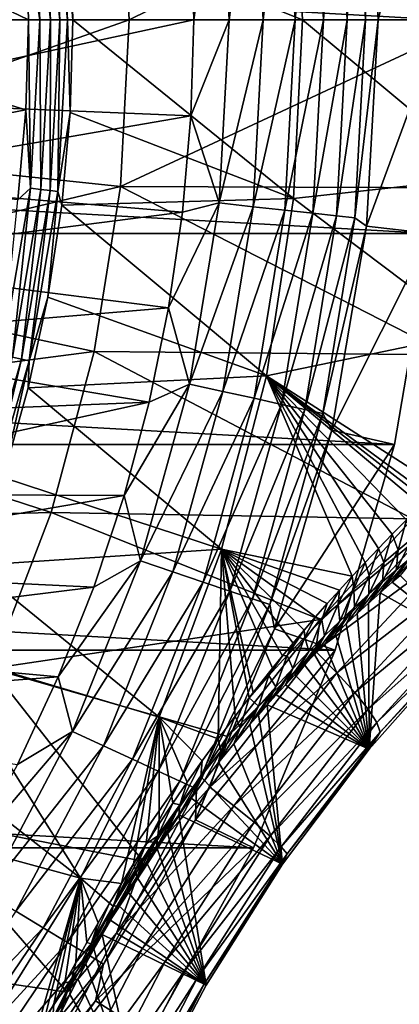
# Model space of a CAD drawing. Header units: metres. Extents: x -101 to 101, y -261 to 23.
# Tile 255 of 287: x 92 to 96, y -10 to 0. Entities that reach past the tile are written whole.
import ezdxf

# ---------------------------------------------------------------- set-up
doc = ezdxf.new("R2010")
doc.units = ezdxf.units.M
doc.layers.add('solid_505151_K2442K1000C34', color=7, linetype='CONTINUOUS')

msp = doc.modelspace()

# ---------------------------------------------------------------- linework, layer by layer
at = {"layer": 'solid_505151_K2442K1000C34'}
for points in [[(56.5, 0, -4), (56.625755, 2.239277, -4), (96.5, 0, -4)], [(56.625755, 2.239277, -4), (96.374245, 2.239277, -4), (96.5, 0, -4)], [(96.374245, 2.239277, -4), (95.703888, 2.163758, -1.482362), (95.825401, 0, -1.482362)], [(96.374245, 2.239277, -4), (95.825401, 0, -1.482362), (96.5, 0, -4)], [(95.391129, 2.054534, -0.812059), (95.502525, 0, -0.812059), (95.582962, 2.075397, -1.132233)], [(95.502525, 0, -0.812059), (95.695488, 0, -1.132233), (95.582962, 2.075397, -1.132233)], [(95.703888, 2.163758, -1.482362), (95.582962, 2.075397, -1.132233), (95.695488, 0, -1.132233)], [(95.703888, 2.163758, -1.482362), (95.695488, 0, -1.132233), (95.825401, 0, -1.482362)], [(94.516602, 1.959424, -0.137706), (94.622841, 0, -0.137706), (94.848473, 1.995516, -0.305955)], [(94.622841, 0, -0.137706), (94.956665, 0, -0.305955), (94.848473, 1.995516, -0.305955)], [(94.848473, 1.995516, -0.305955), (94.956665, 0, -0.305955), (95.14341, 2.027593, -0.533388)], [(94.956665, 0, -0.305955), (95.253349, 0, -0.533388), (95.14341, 2.027593, -0.533388)], [(95.14341, 2.027593, -0.533388), (95.253349, 0, -0.533388), (95.391129, 2.054534, -0.812059)], [(95.253349, 0, -0.533388), (95.502525, 0, -0.812059), (95.391129, 2.054534, -0.812059)], [(94.93895, 1.875058, 66.448959), (95.034042, 0, 66.448959), (92.596863, 0.973678, 59.914131)], [(93.864258, 1.009006), (93.893547, 0), (94.159401, 1.920576, -0.03452)], [(93.893547, 0), (94.263535, 0, -0.03452), (94.159401, 1.920576, -0.03452)], [(94.159401, 1.920576, -0.03452), (94.263535, 0, -0.03452), (94.516602, 1.959424, -0.137706)], [(94.263535, 0, -0.03452), (94.622841, 0, -0.137706), (94.516602, 1.959424, -0.137706)], [(94.93895, 1.875058, 66.448959), (97.075981, 0, 73.114449), (95.034042, 0, 66.448959)], [(97.009872, 1.648108, 73.114449), (97.075981, 0, 73.114449), (94.93895, 1.875058, 66.448959)], [(92.180763, 1.766798, 59.614094), (92.279984, 0, 59.614094), (92.133514, 0.946082, 59.599998)], [(92.291397, 1.779263, 59.655628), (92.391319, 0, 59.655628), (92.180763, 1.766798, 59.614094)], [(92.180763, 1.766798, 59.614094), (92.391319, 0, 59.655628), (92.279984, 0, 59.614094)], [(92.389168, 1.790279, 59.722267), (92.489708, 0, 59.722267), (92.291397, 1.779263, 59.655628)], [(92.291397, 1.779263, 59.655628), (92.489708, 0, 59.722267), (92.391319, 0, 59.655628)], [(92.468544, 1.799223, 59.810238), (92.569588, 0, 59.810238), (92.389168, 1.790279, 59.722267)], [(92.389168, 1.790279, 59.722267), (92.569588, 0, 59.810238), (92.489708, 0, 59.722267)], [(92.468544, 1.799223, 59.810238), (92.596863, 0.973678, 59.914131), (92.626282, 0, 59.914131)], [(92.468544, 1.799223, 59.810238), (92.626282, 0, 59.914131), (92.569588, 0, 59.810238)], [(96.800148, 1.76347, 104.159546), (93.124519, 1.747308, 105.622948), (93.216095, 0, 105.622948)], [(96.800148, 1.76347, 104.159546), (93.216095, 0, 105.622948), (96.876595, 0, 104.159546)], [(93.124519, 1.747308, 105.622948), (89.38073, 1.353819, 106.793419), (89.451675, 0, 106.793419)], [(93.124519, 1.747308, 105.622948), (89.451675, 0, 106.793419), (93.216095, 0, 105.622948)], [(92.162109, 0, 59.599998), (89, 0, 59.599998), (88.901428, 1.566701, 59.599998)], [(92.133514, 0.946082, 59.599998), (92.162109, 0, 59.599998), (88.901428, 1.566701, 59.599998)], [(93.864258, 1.009006), (89.973358, 0.847684), (90, 0)], [(93.864258, 1.009006), (90, 0), (93.893547, 0)], [(92.279984, 0, 59.614094), (92.162109, 0, 59.599998), (92.133514, 0.946082, 59.599998)], [(92.596863, 0.973678, 59.914131), (95.034042, 0, 66.448959), (92.626282, 0, 59.914131)], [(96.374245, -2.239277, -4), (56.5, 0, -4), (96.5, 0, -4)], [(96.374245, -2.239277, -4), (56.625755, -2.239277, -4), (56.5, 0, -4)], [(92.133514, -0.946076, 59.599998), (88.901428, -1.566701, 59.599998), (89, 0, 59.599998)], [(92.162109, 0, 59.599998), (92.133514, -0.946076, 59.599998), (89, 0, 59.599998)], [(93.216095, 0, 105.622948), (89.451675, 0, 106.793419), (89.38073, -1.353819, 106.793419)], [(93.124519, -1.747308, 105.622948), (93.216095, 0, 105.622948), (89.38073, -1.353819, 106.793419)], [(93.893547, 0), (90, 0), (89.973358, -0.847684)], [(93.864258, -1.009006), (93.893547, 0), (89.973358, -0.847684)], [(92.180763, -1.766798, 59.614094), (92.133514, -0.946076, 59.599998), (92.162109, 0, 59.599998)], [(92.279984, 0, 59.614094), (92.180763, -1.766798, 59.614094), (92.162109, 0, 59.599998)], [(92.569588, 0, 59.810238), (92.626282, 0, 59.914131), (92.596863, -0.973678, 59.914131)], [(94.93895, -1.875058, 66.448959), (92.596863, -0.973678, 59.914131), (92.626282, 0, 59.914131)], [(95.034042, 0, 66.448959), (94.93895, -1.875058, 66.448959), (92.626282, 0, 59.914131)], [(96.876595, 0, 104.159546), (93.216095, 0, 105.622948), (93.124519, -1.747308, 105.622948)], [(93.864258, -1.009006), (94.263535, 0, -0.03452), (93.893547, 0)], [(94.159401, -1.920576, -0.03452), (94.263535, 0, -0.03452), (93.864258, -1.009006)], [(94.159401, -1.920576, -0.03452), (94.622841, 0, -0.137706), (94.263535, 0, -0.03452)], [(94.159401, -1.920576, -0.03452), (94.516602, -1.959424, -0.137706), (94.622841, 0, -0.137706)], [(94.516602, -1.959424, -0.137706), (94.956665, 0, -0.305955), (94.622841, 0, -0.137706)], [(94.516602, -1.959424, -0.137706), (94.848473, -1.995516, -0.305955), (94.956665, 0, -0.305955)], [(94.848473, -1.995516, -0.305955), (95.253349, 0, -0.533388), (94.956665, 0, -0.305955)], [(94.848473, -1.995516, -0.305955), (95.14341, -2.027593, -0.533388), (95.253349, 0, -0.533388)], [(97.009865, -1.648112, 73.114449), (94.93895, -1.875058, 66.448959), (95.034042, 0, 66.448959)], [(97.075981, 0, 73.114449), (97.009865, -1.648112, 73.114449), (95.034042, 0, 66.448959)], [(95.14341, -2.027593, -0.533388), (95.502525, 0, -0.812059), (95.253349, 0, -0.533388)], [(95.14341, -2.027593, -0.533388), (95.391129, -2.054534, -0.812059), (95.502525, 0, -0.812059)], [(95.391129, -2.054534, -0.812059), (95.695488, 0, -1.132233), (95.502525, 0, -0.812059)], [(95.391129, -2.054534, -0.812059), (95.582962, -2.075397, -1.132233), (95.695488, 0, -1.132233)], [(95.582962, -2.075397, -1.132233), (95.825401, 0, -1.482362), (95.695488, 0, -1.132233)], [(95.582962, -2.075397, -1.132233), (95.703888, -2.163758, -1.482362), (95.825401, 0, -1.482362)], [(95.703888, -2.163758, -1.482362), (96.5, 0, -4), (95.825401, 0, -1.482362)], [(95.703888, -2.163758, -1.482362), (96.374245, -2.239277, -4), (96.5, 0, -4)], [(92.291397, -1.779263, 59.655628), (92.180763, -1.766798, 59.614094), (92.279984, 0, 59.614094)], [(92.391319, 0, 59.655628), (92.291397, -1.779263, 59.655628), (92.279984, 0, 59.614094)], [(92.389168, -1.790279, 59.722267), (92.291397, -1.779263, 59.655628), (92.391319, 0, 59.655628)], [(92.489708, 0, 59.722267), (92.389168, -1.790279, 59.722267), (92.391319, 0, 59.655628)], [(92.468544, -1.799223, 59.810238), (92.389168, -1.790279, 59.722267), (92.489708, 0, 59.722267)], [(92.569588, 0, 59.810238), (92.596863, -0.973678, 59.914131), (92.468544, -1.799223, 59.810238)], [(92.569588, 0, 59.810238), (92.468544, -1.799223, 59.810238), (92.489708, 0, 59.722267)], [(96.800148, -1.763442, 104.159546), (96.876595, 0, 104.159546), (93.124519, -1.747308, 105.622948)], [(93.864258, -1.009006), (89.973358, -0.847684), (89.893547, -1.692019)], [(92.133514, -0.946076, 59.599998), (92.047768, -1.889068, 59.599998), (88.901428, -1.566701, 59.599998)], [(93.776268, -2.01649), (93.864258, -1.009006), (89.893547, -1.692019)], [(92.180763, -1.766798, 59.614094), (92.047768, -1.889068, 59.599998), (92.133514, -0.946076, 59.599998)], [(92.468544, -1.799223, 59.810238), (92.596863, -0.973678, 59.914131), (92.508705, -1.943805, 59.914131)], [(94.93895, -1.875058, 66.448959), (92.508705, -1.943805, 59.914131), (92.596863, -0.973678, 59.914131)], [(94.159401, -1.920576, -0.03452), (93.864258, -1.009006), (93.776268, -2.01649)], [(93.124519, -1.747308, 105.622948), (89.38073, -1.353819, 106.793419), (89.168655, -2.692805, 106.793419)], [(97.009865, -1.648112, 73.114449), (96.811958, -3.285633, 73.114449), (94.93895, -1.875058, 66.448959)], [(92.850807, -3.475471, 105.622948), (93.124519, -1.747308, 105.622948), (89.168655, -2.692805, 106.793419)], [(93.776268, -2.01649), (89.893547, -1.692019), (89.760872, -2.529677)], [(96.571373, -3.513651, 104.159546), (93.124519, -1.747308, 105.622948), (92.850807, -3.475471, 105.622948)], [(96.571373, -3.513651, 104.159546), (96.800148, -1.763442, 104.159546), (93.124519, -1.747308, 105.622948)], [(92.180763, -1.766798, 59.614094), (91.884346, -3.511377, 59.614094), (92.047768, -1.889068, 59.599998)], [(91.992889, -3.536151, 59.655628), (91.884346, -3.511377, 59.614094), (92.180763, -1.766798, 59.614094)], [(92.291397, -1.779263, 59.655628), (91.992889, -3.536151, 59.655628), (92.180763, -1.766798, 59.614094)], [(92.088806, -3.558044, 59.722267), (91.992889, -3.536151, 59.655628), (92.291397, -1.779263, 59.655628)], [(92.389168, -1.790279, 59.722267), (92.088806, -3.558044, 59.722267), (92.291397, -1.779263, 59.655628)], [(92.166695, -3.57582, 59.810238), (92.088806, -3.558044, 59.722267), (92.389168, -1.790279, 59.722267)], [(92.468544, -1.799223, 59.810238), (92.166695, -3.57582, 59.810238), (92.389168, -1.790279, 59.722267)], [(92.468544, -1.799223, 59.810238), (92.362129, -2.906838, 59.914131), (92.166695, -3.57582, 59.810238)], [(92.468544, -1.799223, 59.810238), (92.508705, -1.943805, 59.914131), (92.362129, -2.906838, 59.914131)], [(94.654648, -3.730875, 66.448959), (92.362129, -2.906838, 59.914131), (92.508705, -1.943805, 59.914131)], [(94.93895, -1.875058, 66.448959), (94.654648, -3.730875, 66.448959), (92.508705, -1.943805, 59.914131)], [(94.159401, -1.920576, -0.03452), (93.776268, -2.01649), (93.62973, -3.017937)], [(94.159401, -1.920576, -0.03452), (93.62973, -3.017937), (93.848236, -3.818635, -0.03452)], [(94.159401, -1.920576, -0.03452), (93.848236, -3.818635, -0.03452), (94.516602, -1.959424, -0.137706)], [(93.848236, -3.818635, -0.03452), (94.199135, -3.895875, -0.137706), (94.516602, -1.959424, -0.137706)], [(94.516602, -1.959424, -0.137706), (94.199135, -3.895875, -0.137706), (94.848473, -1.995516, -0.305955)], [(96.811958, -3.285633, 73.114449), (94.654648, -3.730875, 66.448959), (94.93895, -1.875058, 66.448959)], [(93.62973, -3.017937), (93.776268, -2.01649), (89.760872, -2.529677)], [(94.199135, -3.895875, -0.137706), (94.525154, -3.967637, -0.305955), (94.848473, -1.995516, -0.305955)], [(94.848473, -1.995516, -0.305955), (94.525154, -3.967637, -0.305955), (95.14341, -2.027593, -0.533388)], [(94.525154, -3.967637, -0.305955), (94.814903, -4.031415, -0.533388), (95.14341, -2.027593, -0.533388)], [(95.14341, -2.027593, -0.533388), (94.814903, -4.031415, -0.533388), (95.391129, -2.054534, -0.812059)], [(94.814903, -4.031415, -0.533388), (95.058258, -4.08498, -0.812059), (95.391129, -2.054534, -0.812059)], [(95.391129, -2.054534, -0.812059), (95.058258, -4.08498, -0.812059), (95.582962, -2.075397, -1.132233)], [(95.058258, -4.08498, -0.812059), (95.246704, -4.126462, -1.132233), (95.582962, -2.075397, -1.132233)], [(95.582962, -2.075397, -1.132233), (95.246704, -4.126462, -1.132233), (95.703888, -2.163758, -1.482362)], [(95.246704, -4.126462, -1.132233), (95.340874, -4.300306, -1.482362), (95.703888, -2.163758, -1.482362)], [(95.340874, -4.300306, -1.482362), (96.374245, -2.239277, -4), (95.703888, -2.163758, -1.482362)], [(95.998535, -4.450506, -4), (57.001465, -4.450506, -4), (56.625755, -2.239277, -4)], [(96.374245, -2.239277, -4), (95.998535, -4.450506, -4), (56.625755, -2.239277, -4)], [(95.340874, -4.300306, -1.482362), (95.998535, -4.450506, -4), (96.374245, -2.239277, -4)], [(93.62973, -3.017937), (89.760872, -2.529677), (89.575867, -3.357349)], [(92.850807, -3.475471, 105.622948), (89.168655, -2.692805, 106.793419), (88.81778, -4.002289, 106.793419)], [(94.654648, -3.730875, 66.448959), (92.157684, -3.859265, 59.914131), (92.362129, -2.906838, 59.914131)], [(92.166695, -3.57582, 59.810238), (92.362129, -2.906838, 59.914131), (92.157684, -3.859265, 59.914131)], [(93.42524, -4.008955), (93.62973, -3.017937), (89.575867, -3.357349)], [(93.848236, -3.818635, -0.03452), (93.62973, -3.017937), (93.42524, -4.008955)], [(96.811958, -3.285633, 73.114449), (96.480064, -4.900763, 73.101196), (94.654648, -3.730875, 66.448959)], [(93.42524, -4.008955), (89.575867, -3.357349), (89.339249, -4.17177)], [(92.397949, -5.165557, 105.622948), (92.850807, -3.475471, 105.622948), (88.81778, -4.002289, 106.793419)], [(96.185204, -5.230141, 104.163315), (92.850807, -3.475471, 105.622948), (92.397949, -5.165557, 105.622948)], [(96.185204, -5.230141, 104.163315), (96.571373, -3.513651, 104.159546), (92.850807, -3.475471, 105.622948)], [(92.088806, -3.558044, 59.722267), (91.592415, -5.281065, 59.722267), (91.992889, -3.536151, 59.655628)], [(91.667816, -5.307449, 59.810238), (91.592415, -5.281065, 59.722267), (92.088806, -3.558044, 59.722267)], [(92.166695, -3.57582, 59.810238), (91.667816, -5.307449, 59.810238), (92.088806, -3.558044, 59.722267)], [(92.166695, -3.57582, 59.810238), (91.896103, -4.79761, 59.914131), (91.667816, -5.307449, 59.810238)], [(92.166695, -3.57582, 59.810238), (92.157684, -3.859265, 59.914131), (91.896103, -4.79761, 59.914131)], [(94.654648, -3.730875, 66.448959), (94.184059, -5.548409, 66.448959), (92.157684, -3.859265, 59.914131)], [(95.552925, -5.832871, 70.843254), (94.184059, -5.548409, 66.448959), (94.654648, -3.730875, 66.448959)], [(95.689186, -5.687047, 71.142761), (95.552925, -5.832871, 70.843254), (94.654648, -3.730875, 66.448959)], [(95.830086, -5.540004, 71.464714), (95.689186, -5.687047, 71.142761), (94.654648, -3.730875, 66.448959)], [(95.975327, -5.391304, 71.808495), (95.830086, -5.540004, 71.464714), (94.654648, -3.730875, 66.448959)], [(96.125214, -5.241626, 72.176689), (95.975327, -5.391304, 71.808495), (94.654648, -3.730875, 66.448959)], [(96.279686, -5.091008, 72.570076), (96.125214, -5.241626, 72.176689), (94.654648, -3.730875, 66.448959)], [(96.333267, -5.039479, 72.709702), (96.279686, -5.091008, 72.570076), (94.654648, -3.730875, 66.448959)], [(96.378929, -4.995924, 72.83004), (96.333267, -5.039479, 72.709702), (94.654648, -3.730875, 66.448959)], [(96.480064, -4.900763, 73.101196), (96.378929, -4.995924, 72.83004), (94.654648, -3.730875, 66.448959)], [(94.184059, -5.548409, 66.448959), (91.896103, -4.79761, 59.914131), (92.157684, -3.859265, 59.914131)], [(93.848236, -3.818635, -0.03452), (93.42524, -4.008955), (93.163513, -4.986258)], [(93.848236, -3.818635, -0.03452), (93.163513, -4.986258), (93.333672, -5.671924, -0.03452)], [(93.848236, -3.818635, -0.03452), (93.333672, -5.671924, -0.03452), (94.199135, -3.895875, -0.137706)], [(93.333672, -5.671924, -0.03452), (93.674164, -5.78665, -0.137706), (94.199135, -3.895875, -0.137706)], [(94.199135, -3.895875, -0.137706), (93.674164, -5.78665, -0.137706), (94.525154, -3.967637, -0.305955)], [(92.397949, -5.165557, 105.622948), (88.81778, -4.002289, 106.793419), (88.331947, -5.267922, 106.793419)], [(93.42524, -4.008955), (89.339249, -4.17177), (89.051964, -4.969725)], [(93.163513, -4.986258), (93.42524, -4.008955), (89.051964, -4.969725)], [(93.674164, -5.78665, -0.137706), (93.990517, -5.893241, -0.305955), (94.525154, -3.967637, -0.305955)], [(94.525154, -3.967637, -0.305955), (93.990517, -5.893241, -0.305955), (94.814903, -4.031415, -0.533388)], [(93.990517, -5.893241, -0.305955), (94.271667, -5.987972, -0.533388), (94.814903, -4.031415, -0.533388)], [(94.814903, -4.031415, -0.533388), (94.271667, -5.987972, -0.533388), (95.058258, -4.08498, -0.812059)], [(94.271667, -5.987972, -0.533388), (94.507797, -6.067534, -0.812059), (95.058258, -4.08498, -0.812059)], [(95.058258, -4.08498, -0.812059), (94.507797, -6.067534, -0.812059), (95.246704, -4.126462, -1.132233)], [(94.507797, -6.067534, -0.812059), (94.690666, -6.129148, -1.132233), (95.246704, -4.126462, -1.132233)], [(95.246704, -4.126462, -1.132233), (94.690666, -6.129148, -1.132233), (95.340874, -4.300306, -1.482362)], [(94.690666, -6.129148, -1.132233), (94.740921, -6.382775, -1.482362), (95.340874, -4.300306, -1.482362)], [(94.740921, -6.382775, -1.482362), (95.998535, -4.450506, -4), (95.340874, -4.300306, -1.482362)], [(95.377632, -6.605668, -4), (57.622368, -6.605668, -4), (57.001465, -4.450506, -4)], [(95.998535, -4.450506, -4), (95.377632, -6.605668, -4), (57.001465, -4.450506, -4)], [(94.740921, -6.382775, -1.482362), (95.377632, -6.605668, -4), (95.998535, -4.450506, -4)], [(94.184059, -5.548409, 66.448959), (91.578339, -5.718449, 59.914131), (91.896103, -4.79761, 59.914131)], [(93.163513, -4.986258), (89.051964, -4.969725), (88.715141, -5.748066)], [(92.845352, -5.946837), (93.163513, -4.986258), (88.715141, -5.748066)], [(93.333672, -5.671924, -0.03452), (93.163513, -4.986258), (92.845352, -5.946837)], [(91.770912, -6.799048, 105.622948), (92.397949, -5.165557, 105.622948), (88.331947, -5.267922, 106.793419)], [(95.219505, -6.28622, 104.435432), (92.397949, -5.165557, 105.622948), (91.770912, -6.799048, 105.622948)], [(95.219505, -6.28622, 104.435432), (96.185204, -5.230141, 104.163315), (92.397949, -5.165557, 105.622948)], [(96.385765, -5.317844, 104.052986), (96.185204, -5.230141, 104.163315), (95.219505, -6.28622, 104.435432)], [(96.03817, -5.557612, 72.272316), (95.975327, -5.391304, 71.808495), (96.125214, -5.241626, 72.176689)], [(96.184135, -5.435653, 72.672684), (96.03817, -5.557612, 72.272316), (96.125214, -5.241626, 72.176689)], [(96.385765, -5.317844, 104.052986), (95.219505, -6.28622, 104.435432), (95.169731, -6.618393, 104.399246)], [(96.385765, -5.317844, 104.052986), (95.169731, -6.618393, 104.399246), (96.580818, -5.572451, 103.855232)], [(95.88797, -5.686632, 71.874954), (95.830086, -5.540004, 71.464714), (95.975327, -5.391304, 71.808495)], [(96.03817, -5.557612, 72.272316), (95.88797, -5.686632, 71.874954), (95.975327, -5.391304, 71.808495)], [(96.0149, -5.767789, 72.772026), (96.03817, -5.557612, 72.272316), (96.184135, -5.435653, 72.672684)], [(96.15271, -5.651455, 73.16983), (96.0149, -5.767789, 72.772026), (96.184135, -5.435653, 72.672684)], [(94.184059, -5.548409, 66.448959), (93.532005, -7.309009, 66.448959), (91.578339, -5.718449, 59.914131)], [(94.148483, -7.535812, 68.450356), (93.532005, -7.309009, 66.448959), (94.184059, -5.548409, 66.448959)], [(94.326141, -7.297819, 68.67749), (94.148483, -7.535812, 68.450356), (94.184059, -5.548409, 66.448959)], [(94.474258, -7.104916, 68.88488), (94.326141, -7.297819, 68.67749), (94.184059, -5.548409, 66.448959)], [(94.515724, -7.051658, 68.945656), (94.474258, -7.104916, 68.88488), (94.184059, -5.548409, 66.448959)], [(94.718674, -6.796752, 69.261147), (94.515724, -7.051658, 68.945656), (94.184059, -5.548409, 66.448959)], [(94.825508, -6.665852, 69.438454), (94.718674, -6.796752, 69.261147), (94.184059, -5.548409, 66.448959)], [(94.936409, -6.532644, 69.63089), (94.825508, -6.665852, 69.438454), (94.184059, -5.548409, 66.448959)], [(95.051132, -6.396924, 69.838005), (94.936409, -6.532644, 69.63089), (94.184059, -5.548409, 66.448959)], [(95.170174, -6.25913, 70.06234), (95.051132, -6.396924, 69.838005), (94.184059, -5.548409, 66.448959)], [(95.293396, -6.118936, 70.30368), (95.170174, -6.25913, 70.06234), (94.184059, -5.548409, 66.448959)], [(95.420937, -5.976755, 70.563545), (95.293396, -6.118936, 70.30368), (94.184059, -5.548409, 66.448959)], [(95.552925, -5.832871, 70.843254), (95.420937, -5.976755, 70.563545), (94.184059, -5.548409, 66.448959)], [(95.733177, -5.82349, 71.481041), (95.689186, -5.687047, 71.142761), (95.830086, -5.540004, 71.464714)], [(95.88797, -5.686632, 71.874954), (95.733177, -5.82349, 71.481041), (95.830086, -5.540004, 71.464714)], [(95.873474, -5.890361, 72.377373), (95.88797, -5.686632, 71.874954), (96.03817, -5.557612, 72.272316)], [(96.0149, -5.767789, 72.772026), (95.873474, -5.890361, 72.377373), (96.03817, -5.557612, 72.272316)], [(96.287109, -5.540892, 73.570473), (96.05899, -5.823345, 73.690109), (95.973991, -5.895729, 73.430824)], [(96.287109, -5.540892, 73.570473), (95.973991, -5.895729, 73.430824), (96.15271, -5.651455, 73.16983)], [(93.333672, -5.671924, -0.03452), (92.845352, -5.946837), (92.471863, -6.887306)], [(93.333672, -5.671924, -0.03452), (92.471863, -6.887306), (92.62175, -7.458714, -0.03452)], [(93.333672, -5.671924, -0.03452), (92.62175, -7.458714, -0.03452), (93.674164, -5.78665, -0.137706)], [(95.169731, -6.618393, 104.399246), (95.39463, -6.844683, 104.198776), (96.580818, -5.572451, 103.855232)], [(96.580818, -5.572451, 103.855232), (95.39463, -6.844683, 104.198776), (96.736221, -5.805098, 103.602844)], [(96.15271, -5.651455, 73.16983), (95.973991, -5.895729, 73.430824), (95.848969, -6.004367, 73.058784)], [(96.15271, -5.651455, 73.16983), (95.848969, -6.004367, 73.058784), (96.0149, -5.767789, 72.772026)], [(92.845352, -5.946837), (88.715141, -5.748066), (88.330116, -6.503721)], [(93.532005, -7.309009, 66.448959), (91.205559, -6.618422, 59.914131), (91.578339, -5.718449, 59.914131)], [(95.573425, -5.96899, 71.091026), (95.552925, -5.832871, 70.843254), (95.689186, -5.687047, 71.142761)], [(95.733177, -5.82349, 71.481041), (95.573425, -5.96899, 71.091026), (95.689186, -5.687047, 71.142761)], [(96.0149, -5.767789, 72.772026), (95.848969, -6.004367, 73.058784), (95.726875, -6.113049, 72.707062)], [(96.0149, -5.767789, 72.772026), (95.726875, -6.113049, 72.707062), (95.873474, -5.890361, 72.377373)], [(95.728149, -6.019807, 71.986351), (95.733177, -5.82349, 71.481041), (95.88797, -5.686632, 71.874954)], [(95.873474, -5.890361, 72.377373), (95.728149, -6.019807, 71.986351), (95.88797, -5.686632, 71.874954)], [(92.62175, -7.458714, -0.03452), (92.947845, -7.609582, -0.137706), (93.674164, -5.78665, -0.137706)], [(93.674164, -5.78665, -0.137706), (92.947845, -7.609582, -0.137706), (93.990517, -5.893241, -0.305955)], [(95.39463, -6.844683, 104.198776), (95.580681, -7.049398, 103.942947), (96.736221, -5.805098, 103.602844)], [(95.408211, -6.124232, 70.705605), (95.420937, -5.976755, 70.563545), (95.552925, -5.832871, 70.843254)], [(95.573425, -5.96899, 71.091026), (95.408211, -6.124232, 70.705605), (95.552925, -5.832871, 70.843254)], [(95.578644, -6.156826, 71.599472), (95.573425, -5.96899, 71.091026), (95.733177, -5.82349, 71.481041)], [(95.728149, -6.019807, 71.986351), (95.578644, -6.156826, 71.599472), (95.733177, -5.82349, 71.481041)], [(96.736221, -5.805098, 103.602844), (95.580681, -7.049398, 103.942947), (96.846466, -6.007524, 103.304779)], [(96.741051, -6.506778, 102.295319), (95.973991, -5.895729, 73.430824), (96.05899, -5.823345, 73.690109)], [(92.471863, -6.887306), (92.845352, -5.946837), (88.330116, -6.503721)], [(92.947845, -7.609582, -0.137706), (93.250816, -7.749752, -0.305955), (93.990517, -5.893241, -0.305955)], [(93.990517, -5.893241, -0.305955), (93.250816, -7.749752, -0.305955), (94.271667, -5.987972, -0.533388)], [(95.236931, -6.290539, 70.325623), (95.293396, -6.118936, 70.30368), (95.420937, -5.976755, 70.563545)], [(95.408211, -6.124232, 70.705605), (95.236931, -6.290539, 70.325623), (95.420937, -5.976755, 70.563545)], [(95.424644, -6.302159, 71.217316), (95.408211, -6.124232, 70.705605), (95.573425, -5.96899, 71.091026)], [(95.578644, -6.156826, 71.599472), (95.424644, -6.302159, 71.217316), (95.573425, -5.96899, 71.091026)], [(95.873474, -5.890361, 72.377373), (95.726875, -6.113049, 72.707062), (95.607719, -6.221597, 72.373535)], [(95.873474, -5.890361, 72.377373), (95.607719, -6.221597, 72.373535), (95.728149, -6.019807, 71.986351)], [(96.741051, -6.506778, 102.295319), (95.848969, -6.004367, 73.058784), (95.973991, -5.895729, 73.430824)], [(93.250816, -7.749752, -0.305955), (93.520073, -7.874326, -0.533388), (94.271667, -5.987972, -0.533388)], [(94.271667, -5.987972, -0.533388), (93.520073, -7.874326, -0.533388), (94.507797, -6.067534, -0.812059)], [(93.520073, -7.874326, -0.533388), (93.746223, -7.978952, -0.812059), (94.507797, -6.067534, -0.812059)], [(94.507797, -6.067534, -0.812059), (93.746223, -7.978952, -0.812059), (94.690666, -6.129148, -1.132233)], [(95.728149, -6.019807, 71.986351), (95.607719, -6.221597, 72.373535), (95.491455, -6.33, 72.058708)], [(95.728149, -6.019807, 71.986351), (95.491455, -6.33, 72.058708), (95.578644, -6.156826, 71.599472)], [(95.580681, -7.049398, 103.942947), (95.721291, -7.225269, 103.640831), (96.846466, -6.007524, 103.304779)], [(96.846466, -6.007524, 103.304779), (95.721291, -7.225269, 103.640831), (96.907639, -6.172541, 102.971611)], [(95.731331, -7.642953, 102.595222), (95.726875, -6.113049, 72.707062), (95.848969, -6.004367, 73.058784)], [(96.741051, -6.506778, 102.295319), (95.731331, -7.642953, 102.595222), (95.848969, -6.004367, 73.058784)], [(93.746223, -7.978952, -0.812059), (93.921349, -8.059976, -1.132233), (94.690666, -6.129148, -1.132233)], [(94.690666, -6.129148, -1.132233), (93.921349, -8.059976, -1.132233), (94.740921, -6.382775, -1.482362)], [(95.236931, -6.290539, 70.325623), (95.170174, -6.25913, 70.06234), (95.293396, -6.118936, 70.30368)], [(95.265724, -6.456818, 70.840729), (95.236931, -6.290539, 70.325623), (95.408211, -6.124232, 70.705605)], [(95.424644, -6.302159, 71.217316), (95.265724, -6.456818, 70.840729), (95.408211, -6.124232, 70.705605)], [(95.578644, -6.156826, 71.599472), (95.378082, -6.438123, 71.761139), (95.267578, -6.545866, 71.479996)], [(95.578644, -6.156826, 71.599472), (95.267578, -6.545866, 71.479996), (95.424644, -6.302159, 71.217316)], [(95.578644, -6.156826, 71.599472), (95.491455, -6.33, 72.058708), (95.378082, -6.438123, 71.761139)], [(95.731331, -7.642953, 102.595222), (95.607719, -6.221597, 72.373535), (95.726875, -6.113049, 72.707062)], [(95.721291, -7.225269, 103.640831), (95.811462, -7.366055, 103.303154), (96.907639, -6.172541, 102.971611)], [(96.907639, -6.172541, 102.971611), (95.811462, -7.366055, 103.303154), (96.917564, -6.2943, 102.615166)], [(94.246071, -7.51314, 104.637077), (95.219505, -6.28622, 104.435432), (91.770912, -6.799048, 105.622948)], [(95.169731, -6.618393, 104.399246), (95.219505, -6.28622, 104.435432), (94.246071, -7.51314, 104.637077)], [(95.058975, -6.469344, 69.952034), (95.051132, -6.396924, 69.838005), (95.170174, -6.25913, 70.06234)], [(95.236931, -6.290539, 70.325623), (95.058975, -6.469344, 69.952034), (95.170174, -6.25913, 70.06234)], [(95.101433, -6.621953, 70.470718), (95.058975, -6.469344, 69.952034), (95.236931, -6.290539, 70.325623)], [(95.265724, -6.456818, 70.840729), (95.101433, -6.621953, 70.470718), (95.236931, -6.290539, 70.325623)], [(95.731331, -7.642953, 102.595222), (95.491455, -6.33, 72.058708), (95.607719, -6.221597, 72.373535)], [(93.911583, -8.384977, -1.482362), (95.377632, -6.605668, -4), (94.740921, -6.382775, -1.482362)], [(93.921349, -8.059976, -1.132233), (93.911583, -8.384977, -1.482362), (94.740921, -6.382775, -1.482362)], [(94.873466, -6.662689, 69.586395), (94.936409, -6.532644, 69.63089), (95.051132, -6.396924, 69.838005)], [(95.058975, -6.469344, 69.952034), (94.873466, -6.662689, 69.586395), (95.051132, -6.396924, 69.838005)], [(95.424644, -6.302159, 71.217316), (95.267578, -6.545866, 71.479996), (95.159912, -6.653196, 71.215385)], [(95.424644, -6.302159, 71.217316), (95.159912, -6.653196, 71.215385), (95.265724, -6.456818, 70.840729)], [(95.731331, -7.642953, 102.595222), (95.378082, -6.438123, 71.761139), (95.491455, -6.33, 72.058708)], [(95.811462, -7.366055, 103.303154), (95.847992, -7.46676, 102.94191), (96.917564, -6.2943, 102.615166)], [(96.917564, -6.2943, 102.615166), (95.847992, -7.46676, 102.94191), (96.741051, -6.506778, 102.295319)], [(94.931267, -6.798844, 70.108459), (94.873466, -6.662689, 69.586395), (95.058975, -6.469344, 69.952034)], [(95.101433, -6.621953, 70.470718), (94.931267, -6.798844, 70.108459), (95.058975, -6.469344, 69.952034)], [(95.265724, -6.456818, 70.840729), (95.055038, -6.75998, 70.965645), (94.952934, -6.8662, 70.731155)], [(95.265724, -6.456818, 70.840729), (94.952934, -6.8662, 70.731155), (95.101433, -6.621953, 70.470718)], [(95.265724, -6.456818, 70.840729), (95.159912, -6.653196, 71.215385), (95.055038, -6.75998, 70.965645)], [(95.731331, -7.642953, 102.595222), (95.267578, -6.545866, 71.479996), (95.378082, -6.438123, 71.761139)], [(92.471863, -6.887306), (88.330116, -6.503721), (87.898392, -7.233708)], [(94.873466, -6.662689, 69.586395), (94.825508, -6.665852, 69.438454), (94.936409, -6.532644, 69.63089)], [(95.731331, -7.642953, 102.595222), (95.159912, -6.653196, 71.215385), (95.267578, -6.545866, 71.479996)], [(95.847992, -7.46676, 102.94191), (95.731331, -7.642953, 102.595222), (96.741051, -6.506778, 102.295319)], [(94.519371, -8.67768, -4), (58.480629, -8.67768, -4), (57.622368, -6.605668, -4)], [(95.377632, -6.605668, -4), (94.519371, -8.67768, -4), (57.622368, -6.605668, -4)], [(92.705177, -8.994608, 66.448959), (90.779121, -7.494245, 59.914131), (91.205559, -6.618422, 59.914131)], [(93.532005, -7.309009, 66.448959), (92.705177, -8.994608, 66.448959), (91.205559, -6.618422, 59.914131)], [(93.911583, -8.384977, -1.482362), (94.519371, -8.67768, -4), (95.377632, -6.605668, -4)], [(95.169731, -6.618393, 104.399246), (94.246071, -7.51314, 104.637077), (94.06176, -8.042954, 104.610344)], [(95.169731, -6.618393, 104.399246), (94.06176, -8.042954, 104.610344), (95.39463, -6.844683, 104.198776)], [(94.873466, -6.662689, 69.586395), (94.679451, -6.872905, 69.23053), (94.825508, -6.665852, 69.438454)], [(94.754555, -6.989258, 69.755798), (94.679451, -6.872905, 69.23053), (94.873466, -6.662689, 69.586395)], [(94.679451, -6.872905, 69.23053), (94.718674, -6.796752, 69.261147), (94.825508, -6.665852, 69.438454)], [(94.931267, -6.798844, 70.108459), (94.754555, -6.989258, 69.755798), (94.873466, -6.662689, 69.586395)], [(95.101433, -6.621953, 70.470718), (94.952934, -6.8662, 70.731155), (94.853577, -6.971744, 70.510796)], [(95.101433, -6.621953, 70.470718), (94.853577, -6.971744, 70.510796), (94.931267, -6.798844, 70.108459)], [(95.731331, -7.642953, 102.595222), (95.055038, -6.75998, 70.965645), (95.159912, -6.653196, 71.215385)], [(93.358383, -8.818129, 104.738892), (91.770912, -6.799048, 105.622948), (90.976563, -8.358047, 105.622948)], [(93.358383, -8.818129, 104.738892), (94.246071, -7.51314, 104.637077), (91.770912, -6.799048, 105.622948)], [(94.679451, -6.872905, 69.23053), (94.515724, -7.051658, 68.945656), (94.718674, -6.796752, 69.261147)], [(94.931267, -6.798844, 70.108459), (94.75692, -7.07653, 70.303864), (94.662949, -7.18052, 70.110474)], [(94.931267, -6.798844, 70.108459), (94.662949, -7.18052, 70.110474), (94.754555, -6.989258, 69.755798)], [(94.931267, -6.798844, 70.108459), (94.853577, -6.971744, 70.510796), (94.75692, -7.07653, 70.303864)], [(95.731331, -7.642953, 102.595222), (94.952934, -6.8662, 70.731155), (95.055038, -6.75998, 70.965645)], [(92.044342, -7.804416), (92.471863, -6.887306), (87.898392, -7.233708)], [(92.62175, -7.458714, -0.03452), (92.471863, -6.887306), (92.044342, -7.804416)], [(94.06176, -8.042954, 104.610344), (94.31356, -8.237111, 104.408173), (95.39463, -6.844683, 104.198776)], [(95.39463, -6.844683, 104.198776), (94.31356, -8.237111, 104.408173), (95.580681, -7.049398, 103.942947)], [(94.679451, -6.872905, 69.23053), (94.474258, -7.104916, 68.88488), (94.515724, -7.051658, 68.945656)], [(94.57061, -7.195121, 69.414787), (94.474258, -7.104916, 68.88488), (94.679451, -6.872905, 69.23053)], [(94.754555, -6.989258, 69.755798), (94.57061, -7.195121, 69.414787), (94.679451, -6.872905, 69.23053)], [(95.731331, -7.642953, 102.595222), (94.853577, -6.971744, 70.510796), (94.952934, -6.8662, 70.731155)], [(94.754555, -6.989258, 69.755798), (94.57164, -7.283574, 69.929207), (94.482941, -7.385679, 69.760376)], [(94.754555, -6.989258, 69.755798), (94.482941, -7.385679, 69.760376), (94.57061, -7.195121, 69.414787)], [(94.754555, -6.989258, 69.755798), (94.662949, -7.18052, 70.110474), (94.57164, -7.283574, 69.929207)], [(95.731331, -7.642953, 102.595222), (94.75692, -7.07653, 70.303864), (94.853577, -6.971744, 70.510796)], [(94.31356, -8.237111, 104.408173), (94.527161, -8.409713, 104.150192), (95.580681, -7.049398, 103.942947)], [(94.378654, -7.418869, 69.088547), (94.326141, -7.297819, 68.67749), (94.474258, -7.104916, 68.88488)], [(94.57061, -7.195121, 69.414787), (94.378654, -7.418869, 69.088547), (94.474258, -7.104916, 68.88488)], [(95.580681, -7.049398, 103.942947), (94.527161, -8.409713, 104.150192), (95.721291, -7.225269, 103.640831)], [(95.731331, -7.642953, 102.595222), (94.662949, -7.18052, 70.110474), (94.75692, -7.07653, 70.303864)], [(94.57061, -7.195121, 69.414787), (94.482941, -7.385679, 69.760376), (94.313339, -7.586602, 69.456779)], [(94.57061, -7.195121, 69.414787), (94.313339, -7.586602, 69.456779), (94.378654, -7.418869, 69.088547)], [(94.825096, -8.847644, 102.772949), (94.57164, -7.283574, 69.929207), (94.662949, -7.18052, 70.110474)], [(95.731331, -7.642953, 102.595222), (94.825096, -8.847644, 102.772949), (94.662949, -7.18052, 70.110474)], [(93.13427, -9.051228, 67.665901), (92.705177, -8.994608, 66.448959), (93.532005, -7.309009, 66.448959)], [(93.261505, -8.844715, 67.710762), (93.13427, -9.051228, 67.665901), (93.532005, -7.309009, 66.448959)], [(93.393158, -8.636267, 67.77459), (93.261505, -8.844715, 67.710762), (93.532005, -7.309009, 66.448959)], [(93.529999, -8.425254, 67.8592), (93.393158, -8.636267, 67.77459), (93.532005, -7.309009, 66.448959)], [(93.67305, -8.210588, 67.966621), (93.529999, -8.425254, 67.8592), (93.532005, -7.309009, 66.448959)], [(93.823158, -7.991354, 68.098991), (93.67305, -8.210588, 67.966621), (93.532005, -7.309009, 66.448959)], [(93.981224, -7.766747, 68.25898), (93.823158, -7.991354, 68.098991), (93.532005, -7.309009, 66.448959)], [(94.148483, -7.535812, 68.450356), (93.981224, -7.766747, 68.25898), (93.532005, -7.309009, 66.448959)], [(94.177826, -7.663438, 68.781219), (94.148483, -7.535812, 68.450356), (94.326141, -7.297819, 68.67749)], [(94.378654, -7.418869, 69.088547), (94.177826, -7.663438, 68.781219), (94.326141, -7.297819, 68.67749)], [(94.825096, -8.847644, 102.772949), (94.482941, -7.385679, 69.760376), (94.57164, -7.283574, 69.929207)], [(94.527161, -8.409713, 104.150192), (94.694984, -8.554632, 103.845543), (95.721291, -7.225269, 103.640831)], [(95.721291, -7.225269, 103.640831), (94.694984, -8.554632, 103.845543), (95.811462, -7.366055, 103.303154)], [(94.378654, -7.418869, 69.088547), (94.313339, -7.586602, 69.456779), (94.154022, -7.782559, 69.196167)], [(94.378654, -7.418869, 69.088547), (94.154022, -7.782559, 69.196167), (94.177826, -7.663438, 68.781219)], [(94.825096, -8.847644, 102.772949), (94.313339, -7.586602, 69.456779), (94.482941, -7.385679, 69.760376)], [(94.694984, -8.554632, 103.845543), (94.811073, -8.666724, 103.505058), (95.811462, -7.366055, 103.303154)], [(95.811462, -7.366055, 103.303154), (94.811073, -8.666724, 103.505058), (95.847992, -7.46676, 102.94191)], [(92.705177, -8.994608, 66.448959), (90.300575, -8.342723, 59.914131), (90.779121, -7.494245, 59.914131)], [(92.62175, -7.458714, -0.03452), (92.044342, -7.804416), (91.564209, -8.695117)], [(92.62175, -7.458714, -0.03452), (91.564209, -8.695117), (91.72081, -9.158059, -0.03452)], [(92.62175, -7.458714, -0.03452), (91.72081, -9.158059, -0.03452), (92.947845, -7.609582, -0.137706)], [(94.06176, -8.042954, 104.610344), (94.246071, -7.51314, 104.637077), (93.358383, -8.818129, 104.738892)], [(94.811073, -8.666724, 103.505058), (94.8713, -8.742013, 103.140808), (95.847992, -7.46676, 102.94191)], [(95.847992, -7.46676, 102.94191), (94.8713, -8.742013, 103.140808), (95.731331, -7.642953, 102.595222)], [(91.72081, -9.158059, -0.03452), (92.028687, -9.343299, -0.137706), (92.947845, -7.609582, -0.137706)], [(92.947845, -7.609582, -0.137706), (92.028687, -9.343299, -0.137706), (93.250816, -7.749752, -0.305955)], [(93.967468, -7.931997, 68.498474), (93.981224, -7.766747, 68.25898), (94.148483, -7.535812, 68.450356)], [(94.177826, -7.663438, 68.781219), (93.967468, -7.931997, 68.498474), (94.148483, -7.535812, 68.450356)], [(94.825096, -8.847644, 102.772949), (94.154022, -7.782559, 69.196167), (94.313339, -7.586602, 69.456779)], [(94.177826, -7.663438, 68.781219), (94.004982, -7.972634, 68.975113), (93.967468, -7.931997, 68.498474)], [(94.177826, -7.663438, 68.781219), (94.154022, -7.782559, 69.196167), (94.004982, -7.972634, 68.975113)], [(94.8713, -8.742013, 103.140808), (94.825096, -8.847644, 102.772949), (95.731331, -7.642953, 102.595222)], [(92.028687, -9.343299, -0.137706), (92.314728, -9.515404, -0.305955), (93.250816, -7.749752, -0.305955)], [(93.250816, -7.749752, -0.305955), (92.314728, -9.515404, -0.305955), (93.520073, -7.874326, -0.533388)], [(93.747269, -8.228044, 68.248558), (93.823158, -7.991354, 68.098991), (93.981224, -7.766747, 68.25898)], [(93.967468, -7.931997, 68.498474), (93.747269, -8.228044, 68.248558), (93.981224, -7.766747, 68.25898)], [(94.825096, -8.847644, 102.772949), (94.004982, -7.972634, 68.975113), (94.154022, -7.782559, 69.196167)], [(92.314728, -9.515404, -0.305955), (92.568939, -9.66836, -0.533388), (93.520073, -7.874326, -0.533388)], [(93.520073, -7.874326, -0.533388), (92.568939, -9.66836, -0.533388), (93.746223, -7.978952, -0.812059)], [(93.967468, -7.931997, 68.498474), (93.86602, -8.156144, 68.789772), (93.736511, -8.333009, 68.636147)], [(93.967468, -7.931997, 68.498474), (93.736511, -8.333009, 68.636147), (93.747269, -8.228044, 68.248558)], [(93.967468, -7.931997, 68.498474), (94.004982, -7.972634, 68.975113), (93.86602, -8.156144, 68.789772)], [(92.568939, -9.66836, -0.533388), (92.782448, -9.796824, -0.812059), (93.746223, -7.978952, -0.812059)], [(93.746223, -7.978952, -0.812059), (92.782448, -9.796824, -0.812059), (93.921349, -8.059976, -1.132233)], [(94.06176, -8.042954, 104.610344), (93.358383, -8.818129, 104.738892), (93.081848, -9.573439, 104.681297)], [(94.06176, -8.042954, 104.610344), (93.081848, -9.573439, 104.681297), (94.31356, -8.237111, 104.408173)], [(93.747269, -8.228044, 68.248558), (93.67305, -8.210588, 67.966621), (93.823158, -7.991354, 68.098991)], [(94.825096, -8.847644, 102.772949), (93.86602, -8.156144, 68.789772), (94.004982, -7.972634, 68.975113)], [(92.782448, -9.796824, -0.812059), (92.947792, -9.896307, -1.132233), (93.921349, -8.059976, -1.132233)], [(93.921349, -8.059976, -1.132233), (92.947792, -9.896307, -1.132233), (93.911583, -8.384977, -1.482362)], [(93.081848, -9.573439, 104.681297), (93.356895, -9.732238, 104.478546), (94.31356, -8.237111, 104.408173)], [(94.31356, -8.237111, 104.408173), (93.356895, -9.732238, 104.478546), (94.527161, -8.409713, 104.150192)], [(93.747269, -8.228044, 68.248558), (93.615715, -8.503384, 68.510574), (93.502785, -8.667706, 68.409645)], [(93.747269, -8.228044, 68.248558), (93.502785, -8.667706, 68.409645), (93.518097, -8.553939, 68.041992)], [(93.518097, -8.553939, 68.041992), (93.529999, -8.425254, 67.8592), (93.67305, -8.210588, 67.966621)], [(93.747269, -8.228044, 68.248558), (93.518097, -8.553939, 68.041992), (93.67305, -8.210588, 67.966621)], [(93.747269, -8.228044, 68.248558), (93.736511, -8.333009, 68.636147), (93.615715, -8.503384, 68.510574)], [(94.825096, -8.847644, 102.772949), (93.736511, -8.333009, 68.636147), (93.86602, -8.156144, 68.789772)], [(92.705177, -8.994608, 66.448959), (91.712067, -10.58791, 66.448959), (90.300575, -8.342723, 59.914131)], [(94.022644, -10.116308, 102.831841), (93.615715, -8.503384, 68.510574), (93.736511, -8.333009, 68.636147)], [(94.825096, -8.847644, 102.772949), (94.022644, -10.116308, 102.831841), (93.736511, -8.333009, 68.636147)], [(92.565781, -10.190989, 104.738884), (90.976563, -8.358047, 105.622948), (90.023605, -9.825474, 105.622948)], [(92.565781, -10.190989, 104.738884), (93.358383, -8.818129, 104.738892), (90.976563, -8.358047, 105.622948)], [(92.863281, -10.281734, -1.482362), (94.519371, -8.67768, -4), (93.911583, -8.384977, -1.482362)], [(92.947792, -9.896307, -1.132233), (92.863281, -10.281734, -1.482362), (93.911583, -8.384977, -1.482362)], [(93.356895, -9.732238, 104.478546), (93.594124, -9.869205, 104.219826), (94.527161, -8.409713, 104.150192)], [(93.518097, -8.553939, 68.041992), (93.393158, -8.636267, 67.77459), (93.529999, -8.425254, 67.8592)], [(94.527161, -8.409713, 104.150192), (93.594124, -9.869205, 104.219826), (94.694984, -8.554632, 103.845543)], [(93.518097, -8.553939, 68.041992), (93.282745, -8.909798, 67.892464), (93.393158, -8.636267, 67.77459)], [(93.518097, -8.553939, 68.041992), (93.29615, -8.982075, 68.269508), (93.282745, -8.909798, 67.892464)], [(93.518097, -8.553939, 68.041992), (93.396729, -8.826749, 68.330276), (93.29615, -8.982075, 68.269508)], [(93.518097, -8.553939, 68.041992), (93.502785, -8.667706, 68.409645), (93.396729, -8.826749, 68.330276)], [(94.022644, -10.116308, 102.831841), (93.502785, -8.667706, 68.409645), (93.615715, -8.503384, 68.510574)], [(93.594124, -9.869205, 104.219826), (93.785126, -9.97948, 103.914322), (94.694984, -8.554632, 103.845543)], [(94.694984, -8.554632, 103.845543), (93.785126, -9.97948, 103.914322), (94.811073, -8.666724, 103.505058)], [(93.282745, -8.909798, 67.892464), (93.261505, -8.844715, 67.710762), (93.393158, -8.636267, 67.77459)], [(93.785126, -9.97948, 103.914322), (93.923111, -10.059147, 103.572868), (94.811073, -8.666724, 103.505058)], [(94.811073, -8.666724, 103.505058), (93.923111, -10.059147, 103.572868), (94.8713, -8.742013, 103.140808)], [(93.434448, -10.640695, -4), (59.565556, -10.640695, -4), (58.480629, -8.67768, -4)], [(94.519371, -8.67768, -4), (93.434448, -10.640695, -4), (58.480629, -8.67768, -4)], [(92.863281, -10.281734, -1.482362), (93.434448, -10.640695, -4), (94.519371, -8.67768, -4)], [(94.022644, -10.116308, 102.831841), (93.396729, -8.826749, 68.330276), (93.502785, -8.667706, 68.409645)], [(93.923111, -10.059147, 103.572868), (94.003181, -10.105379, 103.207596), (94.8713, -8.742013, 103.140808)], [(94.8713, -8.742013, 103.140808), (94.003181, -10.105379, 103.207596), (94.825096, -8.847644, 102.772949)], [(93.081848, -9.573439, 104.681297), (93.358383, -8.818129, 104.738892), (92.565781, -10.190989, 104.738884)], [(93.047081, -9.290385, 67.812981), (93.13427, -9.051228, 67.665901), (93.261505, -8.844715, 67.710762)], [(93.282745, -8.909798, 67.892464), (93.047081, -9.290385, 67.812981), (93.261505, -8.844715, 67.710762)], [(94.022644, -10.116308, 102.831841), (93.29615, -8.982075, 68.269508), (93.396729, -8.826749, 68.330276)], [(94.003181, -10.105379, 103.207596), (94.022644, -10.116308, 102.831841), (94.825096, -8.847644, 102.772949)], [(93.282745, -8.909798, 67.892464), (93.108208, -9.285043, 68.196762), (93.047081, -9.290385, 67.812981)], [(93.282745, -8.909798, 67.892464), (93.200256, -9.134501, 68.225426), (93.108208, -9.285043, 68.196762)], [(93.282745, -8.909798, 67.892464), (93.29615, -8.982075, 68.269508), (93.200256, -9.134501, 68.225426)], [(92.197105, -10.766926, 67.966492), (91.712067, -10.58791, 66.448959), (92.705177, -8.994608, 66.448959)], [(92.311539, -10.535736, 67.859245), (92.197105, -10.766926, 67.966492), (92.705177, -8.994608, 66.448959)], [(92.425934, -10.311615, 67.774658), (92.311539, -10.535736, 67.859245), (92.705177, -8.994608, 66.448959)], [(92.54055, -10.093365, 67.710617), (92.425934, -10.311615, 67.774658), (92.705177, -8.994608, 66.448959)], [(92.655716, -9.880045, 67.665802), (92.54055, -10.093365, 67.710617), (92.705177, -8.994608, 66.448959)], [(92.772186, -9.670275, 67.639519), (92.655716, -9.880045, 67.665802), (92.705177, -8.994608, 66.448959)], [(92.89035, -9.462909, 67.63076), (92.772186, -9.670275, 67.639519), (92.705177, -8.994608, 66.448959)], [(93.010803, -9.256908, 67.639412), (92.89035, -9.462909, 67.63076), (92.705177, -8.994608, 66.448959)], [(93.13427, -9.051228, 67.665901), (93.010803, -9.256908, 67.639412), (92.705177, -8.994608, 66.448959)], [(93.047081, -9.290385, 67.812981), (93.010803, -9.256908, 67.639412), (93.13427, -9.051228, 67.665901)], [(94.022644, -10.116308, 102.831841), (93.200256, -9.134501, 68.225426), (93.29615, -8.982075, 68.269508)], [(94.022644, -10.116308, 102.831841), (93.108208, -9.285043, 68.196762), (93.200256, -9.134501, 68.225426)], [(92.819206, -9.685102, 67.813095), (92.89035, -9.462909, 67.63076), (93.010803, -9.256908, 67.639412)], [(93.047081, -9.290385, 67.812981), (92.819206, -9.685102, 67.813095), (93.010803, -9.256908, 67.639412)], [(94.022644, -10.116308, 102.831841), (93.01918, -9.434842, 68.182655), (93.108208, -9.285043, 68.196762)], [(93.047081, -9.290385, 67.812981), (93.108208, -9.285043, 68.196762), (93.01918, -9.434842, 68.182655)], [(92.028687, -9.343299, -0.137706), (90.927467, -10.967475, -0.137706), (92.314728, -9.515404, -0.305955)], [(93.047081, -9.290385, 67.812981), (92.932373, -9.585158, 68.182556), (92.819206, -9.685102, 67.813095)], [(93.047081, -9.290385, 67.812981), (93.01918, -9.434842, 68.182655), (92.932373, -9.585158, 68.182556)], [(92.819206, -9.685102, 67.813095), (92.772186, -9.670275, 67.639519), (92.89035, -9.462909, 67.63076)], [(94.022644, -10.116308, 102.831841), (92.932373, -9.585158, 68.182556), (93.01918, -9.434842, 68.182655)], [(90.927467, -10.967475, -0.137706), (91.193222, -11.169497, -0.305955), (92.314728, -9.515404, -0.305955)], [(92.314728, -9.515404, -0.305955), (91.193222, -11.169497, -0.305955), (92.568939, -9.66836, -0.533388)], [(93.081848, -9.573439, 104.681297), (92.565781, -10.190989, 104.738884), (92.246346, -11.187316, 104.610352)], [(93.081848, -9.573439, 104.681297), (92.246346, -11.187316, 104.610352), (93.356895, -9.732238, 104.478546)], [(92.819206, -9.685102, 67.813095), (92.932373, -9.585158, 68.182556), (92.847076, -9.73718, 68.196297)], [(93.325066, -11.445688, 102.772995), (92.847076, -9.73718, 68.196297), (92.932373, -9.585158, 68.182556)], [(94.022644, -10.116308, 102.831841), (93.325066, -11.445688, 102.772995), (92.932373, -9.585158, 68.182556)], [(91.193222, -11.169497, -0.305955), (91.429405, -11.349042, -0.533388), (92.568939, -9.66836, -0.533388)], [(92.568939, -9.66836, -0.533388), (91.429405, -11.349042, -0.533388), (92.782448, -9.796824, -0.812059)], [(92.819206, -9.685102, 67.813095), (92.60746, -10.079435, 67.892448), (92.655716, -9.880045, 67.665802)], [(92.819206, -9.685102, 67.813095), (92.762756, -9.892014, 68.224548), (92.60746, -10.079435, 67.892448)], [(92.819206, -9.685102, 67.813095), (92.655716, -9.880045, 67.665802), (92.772186, -9.670275, 67.639519)], [(92.819206, -9.685102, 67.813095), (92.847076, -9.73718, 68.196297), (92.762756, -9.892014, 68.224548)], [(91.429405, -11.349042, -0.533388), (91.627777, -11.499837, -0.812059), (92.782448, -9.796824, -0.812059)], [(92.782448, -9.796824, -0.812059), (91.627777, -11.499837, -0.812059), (92.947792, -9.896307, -1.132233)], [(92.246346, -11.187316, 104.610352), (92.54039, -11.308308, 104.40818), (93.356895, -9.732238, 104.478546)], [(93.356895, -9.732238, 104.478546), (92.54039, -11.308308, 104.40818), (93.594124, -9.869205, 104.219826)], [(93.325066, -11.445688, 102.772995), (92.762756, -9.892014, 68.224548), (92.847076, -9.73718, 68.196297)], [(91.87957, -11.612065, 104.637062), (92.565781, -10.190989, 104.738884), (90.023605, -9.825474, 105.622948)], [(91.627777, -11.499837, -0.812059), (91.781395, -11.616613, -1.132233), (92.947792, -9.896307, -1.132233)], [(92.947792, -9.896307, -1.132233), (91.781395, -11.616613, -1.132233), (92.863281, -10.281734, -1.482362)], [(92.54039, -11.308308, 104.40818), (92.796669, -11.406996, 104.1502), (93.594124, -9.869205, 104.219826)], [(92.60746, -10.079435, 67.892448), (92.54055, -10.093365, 67.710617), (92.655716, -9.880045, 67.665802)], [(92.60746, -10.079435, 67.892448), (92.762756, -9.892014, 68.224548), (92.678764, -10.051035, 68.268257)], [(93.325066, -11.445688, 102.772995), (92.678764, -10.051035, 68.268257), (92.762756, -9.892014, 68.224548)], [(93.594124, -9.869205, 104.219826), (92.796669, -11.406996, 104.1502), (93.785126, -9.97948, 103.914322)], [(92.796669, -11.406996, 104.1502), (93.006081, -11.479878, 103.845551), (93.785126, -9.97948, 103.914322)], [(93.785126, -9.97948, 103.914322), (93.006081, -11.479878, 103.845551), (93.923111, -10.059147, 103.572868)], [(92.60746, -10.079435, 67.892448), (92.416924, -10.461267, 68.042137), (92.425934, -10.311615, 67.774658)], [(92.60746, -10.079435, 67.892448), (92.594543, -10.215672, 68.328712), (92.416924, -10.461267, 68.042137)], [(92.60746, -10.079435, 67.892448), (92.425934, -10.311615, 67.774658), (92.54055, -10.093365, 67.710617)], [(93.325066, -11.445688, 102.772995), (92.594543, -10.215672, 68.328712), (92.678764, -10.051035, 68.268257)], [(92.60746, -10.079435, 67.892448), (92.678764, -10.051035, 68.268257), (92.594543, -10.215672, 68.328712)], [(93.006081, -11.479878, 103.845551), (93.161201, -11.524368, 103.505066), (93.923111, -10.059147, 103.572868)], [(93.923111, -10.059147, 103.572868), (93.161201, -11.524368, 103.505066), (94.003181, -10.105379, 103.207596)], [(93.161201, -11.524368, 103.505066), (93.256516, -11.538886, 103.140816), (94.003181, -10.105379, 103.207596)], [(94.003181, -10.105379, 103.207596), (93.256516, -11.538886, 103.140816), (93.325066, -11.445688, 102.772995)], [(94.003181, -10.105379, 103.207596), (93.325066, -11.445688, 102.772995), (94.022644, -10.116308, 102.831841)], [(92.246346, -11.187316, 104.610352), (92.565781, -10.190989, 104.738884), (91.87957, -11.612065, 104.637062)], [(91.609207, -12.049191, -1.482362), (93.434448, -10.640695, -4), (92.863281, -10.281734, -1.482362)], [(91.781395, -11.616613, -1.132233), (91.609207, -12.049191, -1.482362), (92.863281, -10.281734, -1.482362)], [(92.416924, -10.461267, 68.042137), (92.311539, -10.535736, 67.859245), (92.425934, -10.311615, 67.774658)], [(92.416924, -10.461267, 68.042137), (92.594543, -10.215672, 68.328712), (92.509712, -10.387148, 68.407684)], [(93.325066, -11.445688, 102.772995), (92.509712, -10.387148, 68.407684), (92.594543, -10.215672, 68.328712)]]:
    msp.add_3dface(points, dxfattribs=at)

doc.saveas('drawing.dxf')
